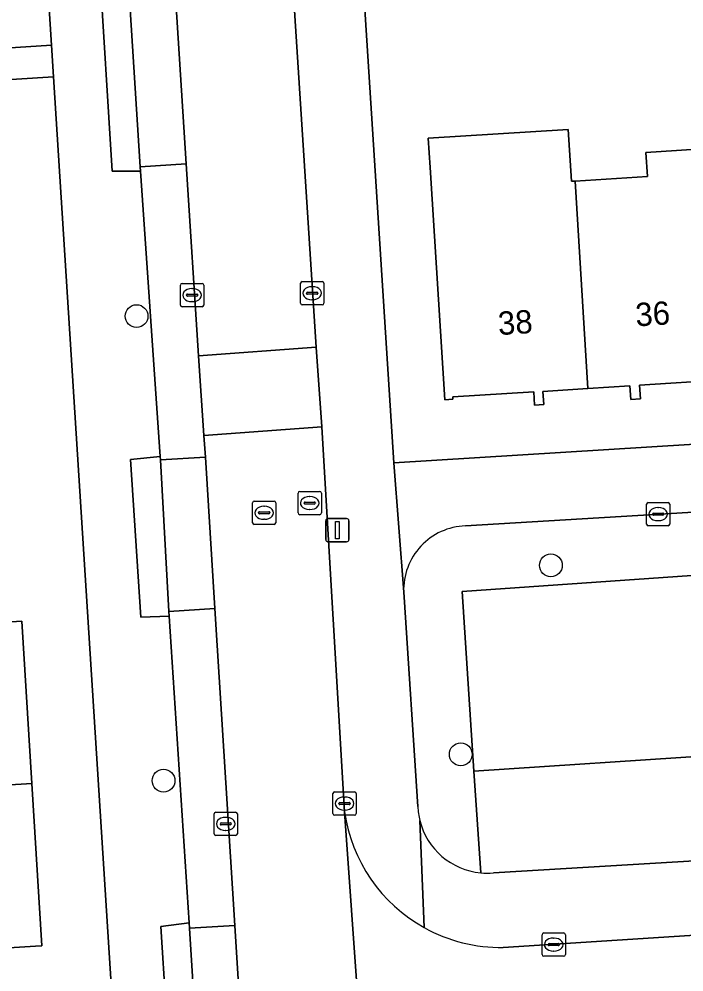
# Model space of a CAD drawing. Extents: x 159680 to 160786, y 387323 to 388340.
# Drawn here: x 160535.62 to 160564.15, y 388112.65 to 388153.53 of the extents above; entities that cross this region are included whole.
import ezdxf

# ---------------------------------------------------------------- set-up
doc = ezdxf.new("R2010")
doc.units = 0
for name, color, linetype in [('IMGEO_Boom', 7, 'Continuous'), ('IMGEO_Erf', 7, 'Continuous'), ('IMGEO_Groenvoorziening', 7, 'Continuous'), ('IMGEO_Kolk', 7, 'Continuous'), ('IMGEO_Lichtmast', 7, 'Continuous'), ('IMGEO_Pand', 7, 'Continuous'), ('IMGEO_Pand_nummerreeks', 7, 'Continuous'), ('IMGEO_Parkeervlak_open', 7, 'Continuous'), ('IMGEO_Rijbaan_lokaal_open', 7, 'Continuous'), ('IMGEO_Rioolput', 7, 'Continuous'), ('IMGEO_Voetpad_open', 7, 'Continuous')]:
    doc.layers.add(name, color=color, linetype=linetype)

msp = doc.modelspace()

# ---------------------------------------------------------------- linework, layer by layer
at = {"layer": 'IMGEO_Boom'}
for centre in [(160540.664, 388140.787), (160558.443, 388130.096), (160554.575, 388121.987), (160541.82, 388120.859)]:
    msp.add_circle(centre, 0.489, dxfattribs=at)
at = {"layer": 'IMGEO_Erf'}
for points in [[(160527.05, 388151.773), (160537.005, 388152.406), (160533.135, 388213.277)], [(160550.266, 388156.868), (160551.709, 388134.489), (160597.603, 388137.339), (160596.815, 388149.771), (160596.182, 388159.751)], [(160537.091, 388151.061), (160528.467, 388150.513), (160528.655, 388147.47), (160532.513, 388147.708), (160532.949, 388140.65), (160533.386, 388133.589), (160529.697, 388133.361), (160529.883, 388130.355), (160530.068, 388127.35), (160535.733, 388127.7), (160536.163, 388120.735), (160536.594, 388113.769), (160536.326, 388113.752), (160531.016, 388113.423), (160531.2, 388110.45), (160531.384, 388107.477), (160534.947, 388107.696), (160535.386, 388100.605), (160535.824, 388093.514), (160538.774, 388093.638)], [(160540.611, 388095.69), (160537.091, 388151.061)], [(160565.835, 388138.05), (160562.247, 388137.821), (160562.283, 388137.244), (160561.872, 388137.217), (160561.835, 388137.8), (160560.026, 388137.684), (160558.104, 388137.561), (160558.14, 388136.996), (160557.743, 388136.971), (160557.706, 388137.546), (160554.232, 388137.324), (160554.238, 388137.223), (160553.895, 388137.201), (160553.259, 388147.159), (160553.179, 388148.416), (160559.19, 388148.8), (160559.332, 388146.575), (160559.479, 388146.584), (160562.587, 388146.782), (160562.522, 388147.806), (160565.372, 388147.988)]]:
    msp.add_lwpolyline(points, dxfattribs=at)
at = {"layer": 'IMGEO_Groenvoorziening'}
for points in [[(160583.586, 388131.557), (160583.368, 388133.503), (160583.339, 388133.952), (160578.849, 388133.666), (160578.876, 388133.234), (160554.779, 388131.79)], [(160555.432, 388116.903), (160555.138, 388121.265), (160554.632, 388128.97), (160575.991, 388130.455), (160583.233, 388130.959), (160583.586, 388131.557)], [(160555.978, 388116.901), (160565.809, 388117.496), (160569.506, 388119.535), (160572.314, 388121.467), (160573.089, 388122.153), (160583.008, 388130.576), (160583.233, 388130.959), (160575.991, 388130.455), (160571.689, 388126.696), (160570.074, 388125.17), (160568.672, 388123.974), (160567.193, 388122.931), (160565.535, 388121.957), (160555.138, 388121.265), (160555.432, 388116.903)], [(160552.126, 388128.941), (160552.142, 388128.734), (160552.731, 388119.752)]]:
    msp.add_lwpolyline(points, dxfattribs=at)
msp.add_lwpolyline([(160555.138, 388121.265), (160565.535, 388121.957), (160567.193, 388122.931), (160568.672, 388123.974), (160570.074, 388125.17), (160571.689, 388126.696), (160575.991, 388130.455), (160554.632, 388128.97)], close=True, dxfattribs=at)
for centre, radius, start, end in [((160554.873, 388129.043), 2.748, 91.951, 182.1294), ((160555.756, 388119.884), 3.028, 182.5048, 194.151), ((160555.714, 388119.875), 2.985, 194.1722, 264.571), ((160555.716, 388120.001), 3.111, 264.7564, 274.8238)]:
    msp.add_arc(centre, radius, start, end, dxfattribs=at)
at = {"layer": 'IMGEO_Kolk'}
for p, q in [((160542.545, 388141.265), (160542.545, 388142.117)), ((160542.62, 388142.191), (160543.472, 388142.191)), ((160543.546, 388142.117), (160543.546, 388141.265)), ((160547.699, 388141.345), (160547.699, 388142.197)), ((160547.774, 388142.271), (160548.626, 388142.271)), ((160548.187, 388142.051), (160548.212, 388142.051)), ((160548.7, 388142.197), (160548.7, 388141.345)), ((160542.804, 388141.685), (160542.804, 388141.697)), ((160543.242, 388141.648), (160542.844, 388141.648)), ((160542.847, 388141.734), (160543.245, 388141.734)), ((160543.033, 388141.971), (160543.058, 388141.971)), ((160543.288, 388141.697), (160543.288, 388141.685)), ((160547.958, 388141.765), (160547.958, 388141.777)), ((160548.396, 388141.728), (160547.998, 388141.728)), ((160548.001, 388141.814), (160548.399, 388141.814)), ((160548.442, 388141.777), (160548.442, 388141.765)), ((160543.056, 388141.411), (160543.031, 388141.411)), ((160548.626, 388141.271), (160547.774, 388141.271)), ((160548.21, 388141.491), (160548.185, 388141.491)), ((160543.472, 388141.191), (160542.62, 388141.191)), ((160562.547, 388131.867), (160562.547, 388132.719)), ((160562.622, 388132.793), (160563.474, 388132.793)), ((160563.548, 388132.719), (160563.548, 388131.867)), ((160562.806, 388132.287), (160562.806, 388132.299)), ((160563.244, 388132.25), (160562.846, 388132.25)), ((160562.849, 388132.336), (160563.247, 388132.336)), ((160563.035, 388132.573), (160563.06, 388132.573)), ((160563.29, 388132.299), (160563.29, 388132.287)), ((160563.058, 388132.013), (160563.033, 388132.013)), ((160563.474, 388131.793), (160562.622, 388131.793)), ((160549.089, 388119.451), (160549.089, 388120.303)), ((160549.164, 388120.377), (160550.016, 388120.377)), ((160549.577, 388120.157), (160549.602, 388120.157)), ((160550.09, 388120.303), (160550.09, 388119.451)), ((160549.348, 388119.871), (160549.348, 388119.883)), ((160549.786, 388119.834), (160549.388, 388119.834)), ((160549.391, 388119.92), (160549.789, 388119.92)), ((160549.6, 388119.597), (160549.575, 388119.597)), ((160549.832, 388119.883), (160549.832, 388119.871)), ((160543.988, 388118.58), (160543.988, 388119.432)), ((160544.063, 388119.506), (160544.915, 388119.506)), ((160544.476, 388119.286), (160544.501, 388119.286)), ((160544.989, 388119.432), (160544.989, 388118.58)), ((160550.016, 388119.377), (160549.164, 388119.377)), ((160544.247, 388119), (160544.247, 388119.012)), ((160544.685, 388118.963), (160544.287, 388118.963)), ((160544.29, 388119.049), (160544.688, 388119.049)), ((160544.731, 388119.012), (160544.731, 388119)), ((160544.915, 388118.506), (160544.063, 388118.506)), ((160544.499, 388118.726), (160544.474, 388118.726)), ((160558.064, 388113.399), (160558.064, 388114.251)), ((160558.139, 388114.325), (160558.991, 388114.325)), ((160559.065, 388114.251), (160559.065, 388113.399)), ((160558.366, 388113.868), (160558.764, 388113.868)), ((160558.552, 388114.105), (160558.577, 388114.105)), ((160558.323, 388113.819), (160558.323, 388113.831)), ((160558.761, 388113.782), (160558.363, 388113.782)), ((160558.575, 388113.545), (160558.55, 388113.545)), ((160558.807, 388113.831), (160558.807, 388113.819)), ((160558.991, 388113.325), (160558.139, 388113.325))]:
    msp.add_line(p, q, dxfattribs=at)
for points in [[(160542.545, 388141.265), (160542.545, 388142.117)], [(160542.62, 388142.191), (160543.472, 388142.191)], [(160543.546, 388142.117), (160543.546, 388141.265)], [(160547.699, 388141.345), (160547.699, 388142.197)], [(160547.774, 388142.271), (160548.626, 388142.271)], [(160548.7, 388142.197), (160548.7, 388141.345)], [(160548.626, 388141.271), (160547.774, 388141.271)], [(160543.472, 388141.191), (160542.62, 388141.191)], [(160562.547, 388131.867), (160562.547, 388132.719)], [(160562.622, 388132.793), (160563.474, 388132.793)], [(160563.548, 388132.719), (160563.548, 388131.867)], [(160563.474, 388131.793), (160562.622, 388131.793)], [(160549.089, 388119.451), (160549.089, 388120.303)], [(160549.164, 388120.377), (160550.016, 388120.377)], [(160550.09, 388120.303), (160550.09, 388119.451)], [(160543.988, 388118.58), (160543.988, 388119.432)], [(160544.063, 388119.506), (160544.915, 388119.506)], [(160544.989, 388119.432), (160544.989, 388118.58)], [(160550.016, 388119.377), (160549.164, 388119.377)], [(160544.915, 388118.506), (160544.063, 388118.506)], [(160558.064, 388113.399), (160558.064, 388114.251)], [(160558.139, 388114.325), (160558.991, 388114.325)], [(160559.065, 388114.251), (160559.065, 388113.399)], [(160558.991, 388113.325), (160558.139, 388113.325)]]:
    msp.add_lwpolyline(points, dxfattribs=at)
for centre, radius, start, end in [((160542.622, 388142.115), 0.0765, 91.552, 178.448), ((160542.622, 388142.115), 0.0765, 91.552, 178.448), ((160543.47, 388142.115), 0.0765, 1.552, 88.448), ((160543.47, 388142.115), 0.0765, 1.552, 88.448), ((160547.776, 388142.195), 0.0765, 91.552, 178.448), ((160547.776, 388142.195), 0.0765, 91.552, 178.448), ((160548.624, 388142.195), 0.0765, 1.552, 88.448), ((160548.624, 388142.195), 0.0765, 1.552, 88.448), ((160542.844, 388141.694), 0.0403, 85.8775, 175.7526), ((160542.841, 388141.684), 0.0366, 178.938, 274.7102), ((160543.245, 388141.691), 0.043, 264.8664, 352.4533), ((160543.249, 388141.696), 0.0386, 1.7309, 96.639), ((160547.998, 388141.774), 0.0403, 85.8775, 175.7526), ((160547.995, 388141.764), 0.0366, 178.938, 274.7102), ((160548.399, 388141.771), 0.043, 264.8664, 352.4533), ((160548.403, 388141.776), 0.0386, 1.7309, 96.639), ((160542.622, 388141.267), 0.0765, 181.552, 268.448), ((160542.622, 388141.267), 0.0765, 181.552, 268.448), ((160543.47, 388141.267), 0.0765, 271.552, 358.448), ((160543.47, 388141.267), 0.0765, 271.552, 358.448), ((160547.776, 388141.347), 0.0765, 181.552, 268.448), ((160547.776, 388141.347), 0.0765, 181.552, 268.448), ((160548.624, 388141.347), 0.0765, 271.552, 358.448), ((160548.624, 388141.347), 0.0765, 271.552, 358.448), ((160562.624, 388132.717), 0.0765, 91.552, 178.448), ((160562.624, 388132.717), 0.0765, 91.552, 178.448), ((160563.472, 388132.717), 0.0765, 1.552, 88.448), ((160563.472, 388132.717), 0.0765, 1.552, 88.448), ((160562.846, 388132.296), 0.0403, 85.8775, 175.7526), ((160562.843, 388132.286), 0.0366, 178.938, 274.7102), ((160563.247, 388132.293), 0.043, 264.8664, 352.4533), ((160563.251, 388132.298), 0.0386, 1.7309, 96.639), ((160562.624, 388131.869), 0.0765, 181.552, 268.448), ((160562.624, 388131.869), 0.0765, 181.552, 268.448), ((160563.472, 388131.869), 0.0765, 271.552, 358.448), ((160563.472, 388131.869), 0.0765, 271.552, 358.448), ((160549.166, 388120.301), 0.0765, 91.552, 178.448), ((160549.166, 388120.301), 0.0765, 91.552, 178.448), ((160550.014, 388120.301), 0.0765, 1.552, 88.448), ((160550.014, 388120.301), 0.0765, 1.552, 88.448), ((160549.388, 388119.88), 0.0403, 85.8775, 175.7526), ((160549.385, 388119.87), 0.0366, 178.938, 274.7102), ((160549.789, 388119.877), 0.043, 264.8664, 352.4533), ((160549.793, 388119.882), 0.0386, 1.7309, 96.639), ((160544.065, 388119.43), 0.0765, 91.552, 178.448), ((160544.065, 388119.43), 0.0765, 91.552, 178.448), ((160544.913, 388119.43), 0.0765, 1.552, 88.448), ((160544.913, 388119.43), 0.0765, 1.552, 88.448), ((160549.166, 388119.453), 0.0765, 181.552, 268.448), ((160549.166, 388119.453), 0.0765, 181.552, 268.448), ((160550.014, 388119.453), 0.0765, 271.552, 358.448), ((160550.014, 388119.453), 0.0765, 271.552, 358.448), ((160544.287, 388119.009), 0.0403, 85.8775, 175.7526), ((160544.284, 388118.999), 0.0366, 178.938, 274.7102), ((160544.688, 388119.006), 0.043, 264.8664, 352.4533), ((160544.692, 388119.011), 0.0386, 1.7309, 96.639), ((160544.065, 388118.582), 0.0765, 181.552, 268.448), ((160544.065, 388118.582), 0.0765, 181.552, 268.448), ((160544.913, 388118.582), 0.0765, 271.552, 358.448), ((160544.913, 388118.582), 0.0765, 271.552, 358.448), ((160558.141, 388114.249), 0.0765, 91.552, 178.448), ((160558.141, 388114.249), 0.0765, 91.552, 178.448), ((160558.989, 388114.249), 0.0765, 1.552, 88.448), ((160558.989, 388114.249), 0.0765, 1.552, 88.448), ((160558.363, 388113.828), 0.0403, 85.8775, 175.7526), ((160558.768, 388113.83), 0.0386, 1.7309, 96.639), ((160558.36, 388113.818), 0.0366, 178.938, 274.7102), ((160558.764, 388113.825), 0.043, 264.8664, 352.4533), ((160558.141, 388113.401), 0.0765, 181.552, 268.448), ((160558.141, 388113.401), 0.0765, 181.552, 268.448), ((160558.989, 388113.401), 0.0765, 271.552, 358.448), ((160558.989, 388113.401), 0.0765, 271.552, 358.448)]:
    msp.add_arc(centre, radius, start, end, dxfattribs=at)
for centre, major_axis, ratio, start_param, end_param in [((160548.186, 388141.771), (-0.387, 0.002), 0.722429, 4.712389, 7.853982), ((160548.211, 388141.771), (-0.39, 0.002), 0.717154, 1.570796, 4.712389), ((160543.032, 388141.691), (-0.387, 0.002), 0.722429, 4.712389, 7.853982), ((160543.057, 388141.691), (-0.39, 0.002), 0.717154, 1.570796, 4.712389), ((160563.034, 388132.293), (-0.387, 0.002), 0.722429, 4.712389, 7.853982), ((160563.059, 388132.293), (-0.39, 0.002), 0.717154, 1.570796, 4.712389), ((160549.576, 388119.877), (-0.387, 0.002), 0.722429, 4.712389, 7.853982), ((160549.601, 388119.877), (-0.39, 0.002), 0.717154, 1.570796, 4.712389), ((160544.475, 388119.006), (-0.387, 0.002), 0.722429, 4.712389, 7.853982), ((160544.5, 388119.006), (-0.39, 0.002), 0.717154, 1.570796, 4.712389), ((160558.551, 388113.825), (-0.387, 0.002), 0.722429, 4.712389, 7.853982), ((160558.576, 388113.825), (-0.39, 0.002), 0.717154, 1.570796, 4.712389)]:
    msp.add_ellipse(centre, major_axis=major_axis, ratio=ratio, start_param=start_param, end_param=end_param, dxfattribs=at)
at = {"layer": 'IMGEO_Lichtmast'}
for p, q in [((160548.784, 388131.206), (160548.784, 388132.006)), ((160548.784, 388132.006), (160548.784, 388131.206)), ((160548.884, 388132.106), (160549.674, 388132.106)), ((160549.674, 388132.106), (160548.884, 388132.106)), ((160549.774, 388132.006), (160549.774, 388131.206)), ((160549.774, 388131.206), (160549.774, 388132.006)), ((160549.674, 388131.106), (160548.884, 388131.106)), ((160548.884, 388131.106), (160549.674, 388131.106))]:
    msp.add_line(p, q, dxfattribs=at)
msp.add_lwpolyline([(160549.204, 388131.981), (160549.354, 388131.981), (160549.354, 388131.231), (160549.204, 388131.231), (160549.204, 388131.981)], dxfattribs=at)
for centre, start, end in [((160548.884, 388132.006), 90, 180), ((160548.884, 388132.006), 90, 180), ((160549.674, 388132.006), 0, 90), ((160549.674, 388132.006), 360, 90), ((160548.884, 388131.206), 180, 270), ((160548.884, 388131.206), 180, 270), ((160549.674, 388131.206), 270, 0), ((160549.674, 388131.206), 270, 0)]:
    msp.add_arc(centre, 0.1, start, end, dxfattribs=at)
at = {"layer": 'IMGEO_Pand'}
for points in [[(160553.895, 388137.201), (160554.238, 388137.223), (160554.232, 388137.324), (160557.706, 388137.546), (160557.743, 388136.971), (160558.14, 388136.996), (160558.104, 388137.561), (160560.026, 388137.684), (160559.479, 388146.584), (160559.332, 388146.575), (160559.19, 388148.8), (160553.179, 388148.416), (160553.259, 388147.159)], [(160560.026, 388137.684), (160561.835, 388137.8), (160561.872, 388137.217), (160562.283, 388137.244), (160562.247, 388137.821), (160565.835, 388138.05), (160565.849, 388137.911), (160565.992, 388137.916), (160565.372, 388147.988), (160562.522, 388147.806), (160562.587, 388146.782), (160559.479, 388146.584)], [(160521.555, 388129.835), (160521.761, 388126.51), (160526.47, 388126.801), (160526.88, 388120.163), (160536.163, 388120.735), (160535.733, 388127.7), (160530.068, 388127.35), (160529.883, 388130.355)], [(160531.2, 388110.45), (160531.016, 388113.423), (160536.326, 388113.752), (160536.594, 388113.769), (160536.163, 388120.735), (160526.88, 388120.163), (160527.293, 388113.478), (160522.71, 388113.195), (160522.811, 388111.569), (160522.912, 388109.934)]]:
    msp.add_lwpolyline(points, close=True, dxfattribs=at)
at = {"layer": 'IMGEO_Parkeervlak_open'}
for points in [[(160542.254, 388155.88), (160540.269, 388155.755), (160540.82, 388147.191), (160542.796, 388147.316)], [(160543.317, 388139.082), (160542.796, 388147.316), (160540.82, 388147.191), (160540.832, 388147.011), (160541.675, 388134.764), (160541.683, 388134.622), (160543.614, 388134.744), (160543.555, 388135.673)], [(160544.024, 388128.247), (160542.051, 388128.122), (160542.063, 388127.909), (160542.922, 388114.758), (160542.936, 388114.529), (160544.883, 388114.651)]]:
    msp.add_lwpolyline(points, close=True, dxfattribs=at)
at = {"layer": 'IMGEO_Rijbaan_lokaal_open'}
for points in [[(160544.091, 388205.903), (160543.523, 388214.805), (160542.118, 388237.971), (160537.117, 388237.683), (160537.348, 388233.985), (160538.764, 388210.769), (160538.806, 388210.343), (160542.254, 388155.88), (160542.796, 388147.316), (160543.317, 388139.082), (160548.374, 388139.457)], [(160548.374, 388139.457), (160543.317, 388139.082), (160543.555, 388135.673), (160548.608, 388136.038)]]:
    msp.add_lwpolyline(points, close=True, dxfattribs=at)
for points in [[(160549.588, 388119.525), (160548.608, 388136.038), (160543.555, 388135.673), (160543.614, 388134.744), (160544.024, 388128.247), (160544.883, 388114.651), (160545.302, 388108.002), (160545.975, 388097.351), (160546.085, 388096.094), (160551.092, 388096.43), (160550.783, 388102.09)], [(160550.779, 388102.852), (160549.588, 388119.525)], [(160549.588, 388119.525), (160550.779, 388102.852)], [(160598.869, 388116.427), (160556.402, 388113.703)]]:
    msp.add_lwpolyline(points, dxfattribs=at)
for centre, radius, start, end in [((160556.293, 388120.477), 6.772, 188.0797, 241.0116), ((160556.295, 388120.465), 6.763, 240.9486, 270.9073)]:
    msp.add_arc(centre, radius, start, end, dxfattribs=at)
at = {"layer": 'IMGEO_Rioolput'}
for p, q in [((160547.592, 388132.344), (160547.592, 388133.196)), ((160547.667, 388133.27), (160548.519, 388133.27)), ((160548.593, 388133.196), (160548.593, 388132.344)), ((160545.637, 388131.926), (160545.637, 388132.778)), ((160545.712, 388132.852), (160546.564, 388132.852)), ((160546.638, 388132.778), (160546.638, 388131.926)), ((160547.851, 388132.764), (160547.851, 388132.776)), ((160548.289, 388132.727), (160547.891, 388132.727)), ((160547.894, 388132.813), (160548.292, 388132.813)), ((160548.08, 388133.05), (160548.105, 388133.05)), ((160548.335, 388132.776), (160548.335, 388132.764)), ((160545.896, 388132.346), (160545.896, 388132.358)), ((160546.334, 388132.309), (160545.936, 388132.309)), ((160545.939, 388132.395), (160546.337, 388132.395)), ((160546.125, 388132.632), (160546.15, 388132.632)), ((160546.38, 388132.358), (160546.38, 388132.346)), ((160548.519, 388132.27), (160547.667, 388132.27)), ((160548.103, 388132.49), (160548.078, 388132.49)), ((160546.564, 388131.852), (160545.712, 388131.852)), ((160546.148, 388132.072), (160546.123, 388132.072))]:
    msp.add_line(p, q, dxfattribs=at)
for points in [[(160547.592, 388132.344), (160547.592, 388133.196)], [(160547.667, 388133.27), (160548.519, 388133.27)], [(160548.593, 388133.196), (160548.593, 388132.344)], [(160545.637, 388131.926), (160545.637, 388132.778)], [(160545.712, 388132.852), (160546.564, 388132.852)], [(160546.638, 388132.778), (160546.638, 388131.926)], [(160548.519, 388132.27), (160547.667, 388132.27)], [(160546.564, 388131.852), (160545.712, 388131.852)]]:
    msp.add_lwpolyline(points, dxfattribs=at)
for centre, radius, start, end in [((160547.669, 388133.194), 0.0765, 91.552, 178.448), ((160547.669, 388133.194), 0.0765, 91.552, 178.448), ((160548.517, 388133.194), 0.0765, 1.552, 88.448), ((160548.517, 388133.194), 0.0765, 1.552, 88.448), ((160545.714, 388132.776), 0.0765, 91.552, 178.448), ((160545.714, 388132.776), 0.0765, 91.552, 178.448), ((160546.562, 388132.776), 0.0765, 1.552, 88.448), ((160546.562, 388132.776), 0.0765, 1.552, 88.448), ((160547.891, 388132.773), 0.0403, 85.8775, 175.7526), ((160547.888, 388132.763), 0.0366, 178.938, 274.7102), ((160548.292, 388132.77), 0.043, 264.8664, 352.4533), ((160548.296, 388132.775), 0.0386, 1.7309, 96.639), ((160545.936, 388132.355), 0.0403, 85.8775, 175.7526), ((160545.933, 388132.345), 0.0366, 178.938, 274.7102), ((160546.337, 388132.352), 0.043, 264.8664, 352.4533), ((160546.341, 388132.357), 0.0386, 1.7309, 96.639), ((160547.669, 388132.346), 0.0765, 181.552, 268.448), ((160547.669, 388132.346), 0.0765, 181.552, 268.448), ((160548.517, 388132.346), 0.0765, 271.552, 358.448), ((160548.517, 388132.346), 0.0765, 271.552, 358.448), ((160545.714, 388131.928), 0.0765, 181.552, 268.448), ((160545.714, 388131.928), 0.0765, 181.552, 268.448), ((160546.562, 388131.928), 0.0765, 271.552, 358.448), ((160546.562, 388131.928), 0.0765, 271.552, 358.448)]:
    msp.add_arc(centre, radius, start, end, dxfattribs=at)
for centre, major_axis, ratio, start_param, end_param in [((160548.079, 388132.77), (-0.387, 0.002), 0.722429, 4.712389, 7.853982), ((160548.104, 388132.77), (-0.39, 0.002), 0.717154, 1.570796, 4.712389), ((160546.124, 388132.352), (-0.387, 0.002), 0.722429, 4.712389, 7.853982), ((160546.149, 388132.352), (-0.39, 0.002), 0.717154, 1.570796, 4.712389)]:
    msp.add_ellipse(centre, major_axis=major_axis, ratio=ratio, start_param=start_param, end_param=end_param, dxfattribs=at)
at = {"layer": 'IMGEO_Voetpad_open'}
for points in [[(160530.893, 388235.298), (160531.055, 388232.473), (160531.246, 388229.468), (160531.438, 388226.463), (160531.629, 388223.458), (160531.82, 388220.453), (160532.012, 388217.448), (160532.203, 388214.443), (160533.058, 388214.491), (160533.135, 388213.277), (160537.005, 388152.406), (160537.091, 388151.061), (160540.611, 388095.69), (160541.382, 388088.599)], [(160543.815, 388100.311), (160543.355, 388107.879), (160542.136, 388107.856), (160541.706, 388114.603), (160542.922, 388114.758), (160542.063, 388127.909), (160540.847, 388127.867), (160540.408, 388134.637), (160541.675, 388134.764), (160540.832, 388147.011), (160539.618, 388147.003), (160539.061, 388156.004), (160540.245, 388156.131), (160536.997, 388206.749)], [(160547.061, 388206.594), (160545.268, 388206.488), (160545.303, 388205.873), (160544.091, 388205.903), (160548.374, 388139.457), (160548.608, 388136.038), (160549.588, 388119.525)], [(160552.731, 388119.752), (160552.142, 388128.734), (160552.126, 388128.941), (160551.709, 388134.489), (160550.266, 388156.868), (160550.171, 388158.344), (160547.061, 388206.594)], [(160652.778, 388204.447), (160647.502, 388204.175), (160642.019, 388203.825), (160631.218, 388203.084), (160629.815, 388202.988), (160593.598, 388200.501), (160593.666, 388199.431), (160596.084, 388161.301), (160596.161, 388160.083), (160596.182, 388159.751), (160596.815, 388149.771), (160597.603, 388137.339), (160551.709, 388134.489), (160552.126, 388128.941)], [(160528.467, 388150.513), (160537.091, 388151.061), (160537.005, 388152.406), (160527.05, 388151.773)], [(160554.779, 388131.79), (160578.876, 388133.234), (160578.849, 388133.666), (160583.339, 388133.952), (160583.368, 388133.503), (160590.564, 388133.961), (160595.838, 388134.28), (160597.42, 388134.376)], [(160598.904, 388119.505), (160573.027, 388117.936), (160565.809, 388117.496), (160555.978, 388116.901)], [(160553.011, 388114.553), (160552.82, 388119.144)], [(160552.82, 388119.144), (160553.011, 388114.553)], [(160556.402, 388113.703), (160598.869, 388116.427)]]:
    msp.add_lwpolyline(points, dxfattribs=at)
for points in [[(160540.269, 388155.755), (160540.245, 388156.131), (160539.061, 388156.004), (160539.618, 388147.003), (160540.832, 388147.011), (160540.82, 388147.191)], [(160541.683, 388134.622), (160541.675, 388134.764), (160540.408, 388134.637), (160540.847, 388127.867), (160542.063, 388127.909), (160542.051, 388128.122)], [(160543.614, 388134.744), (160541.683, 388134.622), (160542.051, 388128.122), (160544.024, 388128.247)], [(160542.936, 388114.529), (160542.922, 388114.758), (160541.706, 388114.603), (160542.136, 388107.856), (160543.355, 388107.879)], [(160544.883, 388114.651), (160542.936, 388114.529), (160543.355, 388107.879), (160545.302, 388108.002)]]:
    msp.add_lwpolyline(points, close=True, dxfattribs=at)
for centre, radius, start, end in [((160554.873, 388129.043), 2.748, 91.951, 182.1294), ((160555.756, 388119.884), 3.028, 182.5048, 194.151), ((160556.293, 388120.477), 6.772, 188.0797, 241.0116), ((160555.714, 388119.875), 2.985, 194.1722, 264.571), ((160555.716, 388120.001), 3.111, 264.7564, 274.8238), ((160556.295, 388120.465), 6.763, 240.9486, 270.9073)]:
    msp.add_arc(centre, radius, start, end, dxfattribs=at)

# ---------------------------------------------------------------- texts
at = {"layer": 'IMGEO_Pand_nummerreeks'}
for s, p in [('36', (160562.099, 388140.345)), ('38', (160556.202, 388139.973))]:
    msp.add_text(s, height=1, rotation=3.6091, dxfattribs=at).set_placement(p)

doc.saveas('drawing.dxf')
